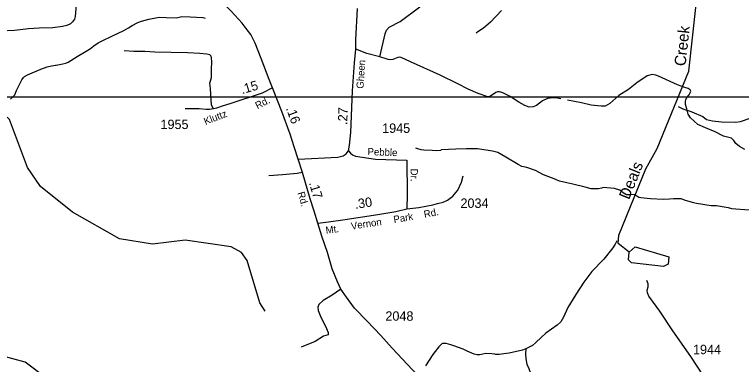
# Model space of a CAD drawing. Extents: x 1473865 to 1648260, y 639067 to 773536.
# Drawn here: x 1540456 to 1550102, y 718566 to 723210 of the extents above; entities that cross this region are included whole.
import ezdxf

# ---------------------------------------------------------------- set-up
doc = ezdxf.new("R2010")
doc.units = 0
for name, color, linetype in [('Exist Hydrographic Creek Single Shore', 7, 'Continuous'), ('Exist Hydrographic Creek Single Shore Label', 7, 'Continuous'), ('Exist Hydrographic Misc Water Feature', 7, 'Continuous'), ('Exist Hydrographic Pond Under 1500 Sq Ft', 7, 'Continuous'), ('Exist Road Non-System Type 51', 7, 'Continuous'), ('Exist Road Non-System Type 51 Label', 7, 'Continuous'), ('Exist Road Secondary Mileage Hundredths English Label', 7, 'Continuous'), ('Exist Road Secondary Type 51 Attributed', 7, 'Continuous'), ('Exist Road Secondary Type 51 Label', 7, 'Continuous'), ('Exist Road Secondary Type 51 Number Label', 7, 'Continuous'), ('Map Preparation Inset Cut Line', 7, 'Continuous')]:
    doc.layers.add(name, color=color, linetype=linetype)

msp = doc.modelspace()

# ---------------------------------------------------------------- linework, layer by layer
at = {"layer": 'Exist Hydrographic Creek Single Shore'}
for points in [[(1548613.9, 720055.1), (1548465, 720173), (1548475, 720281.1), (1548831, 721160.2), (1548985, 721432.8), (1549402, 722458.4), (1549499, 723342.7), (1549513.1, 723683.8), (1549598, 724316.5), (1549662, 724708.2), (1549690, 725974.7), (1549725.7, 726451.7), (1549712.1, 726750.9), (1549742.2, 726833), (1549914.1, 726954.9), (1550108.1, 727043), (1551204.1, 727326)], [(1543782.9, 719273), (1543708.9, 719382.8), (1543542.9, 719944.2), (1543469.9, 720050.7), (1543328.9, 720129), (1542721.9, 720213.6), (1542287.9, 720163.2), (1541846.9, 720234.5), (1541226.8, 720588.3), (1540798.9, 720928.6), (1540627.9, 721181.5), (1540387.9, 721816.6), (1540255.9, 721937.4), (1540140.9, 721995.6), (1539949.9, 722042.1), (1539599.8, 722081.9)], [(1542338.8, 716009.8), (1542136.8, 716397.9), (1542027.9, 716905.7), (1541921.8, 717085), (1541922.9, 717134.3), (1541897.9, 717151.2), (1541895.8, 717525.4), (1541808.9, 717809.5), (1541717.8, 717903.2), (1541172.8, 718163.8), (1540595.8, 718595.5), (1540271.8, 718684.1), (1540172.9, 718745.2), (1540131.8, 718811.7), (1539929.9, 719708.7), (1539870.8, 720241.6), (1539855.8, 720301), (1539841.8, 720501.5), (1539759.8, 720851.4), (1539692.8, 721078.9), (1539679.8, 721354.9), (1539610.8, 721714.1), (1539599.8, 722081.9)]]:
    msp.add_lwpolyline(points, dxfattribs=at)
at = {"layer": 'Exist Hydrographic Misc Water Feature'}
for points in [[(1540401.7, 722086.9), (1540458.8, 722143.7), (1540482, 722203.2), (1540554.8, 722341.6), (1540575.4, 722373.2), (1540589.6, 722388.9), (1540630.1, 722410), (1540803.6, 722484.5), (1540890.2, 722516.7), (1540946.2, 722529.6), (1541000.4, 722537.7), (1541006.6, 722536.3), (1541095, 722554.5), (1541135.3, 722565.7), (1541167.5, 722579), (1541287, 722654.6), (1541407.6, 722722), (1541464.4, 722759.6), (1541509.4, 722793.3), (1541564.5, 722834.8), (1541619.1, 722861.8), (1541746.3, 722923.1), (1541907.8, 722997.8), (1541970.1, 723032.5), (1542017.1, 723063.6), (1542093.9, 723104), (1542142.3, 723121), (1542238.8, 723147), (1542351.3, 723172.7), (1542381.4, 723176.1), (1542467.3, 723170.4), (1542603.2, 723167.6), (1542675.6, 723182.1), (1542787.6, 723179.8), (1542955.4, 723168.5), (1542987.3, 723161.8)], [(1546918.1, 723263.9), (1546773.2, 723110.9), (1546742.6, 723081.5), (1546677.6, 723030.9), (1546604.5, 722978.4), (1546580.2, 722964.9)], [(1549260.7, 721988.3), (1549325.4, 721959.6), (1549373, 721942.6), (1549381, 721942.5), (1549444.6, 721917.2), (1549587.4, 721858.3), (1549638.7, 721817.3), (1549718.3, 721799.7), (1549838.1, 721785.2), (1550022, 721781.5), (1550089.6, 721790.5), (1550231.3, 721841.2)], [(1548687, 720821.1), (1548615, 720816.6), (1548575, 720819.3), (1548531.4, 720842.2), (1548488.1, 720877.1), (1548416.6, 720902.5), (1548268.7, 720913.6), (1548244.5, 720904), (1548204.3, 720894.8), (1548108.4, 720896.8), (1548028.8, 720918.4), (1547865.6, 720959.7), (1547785.8, 720975.3), (1547686.3, 720997.3), (1547646.6, 721018.1), (1547614.9, 721030.8), (1547583.1, 721043.4), (1547475.8, 721081.6), (1547369, 721139.7), (1547253.7, 721182), (1547189.9, 721195.3), (1547138.5, 721220.4), (1546976.3, 721315.6), (1546869.4, 721377.7), (1546797.8, 721395.2), (1546598.4, 721427.3), (1546566.4, 721427.9), (1546454.3, 721426.2), (1546312.7, 721423.1), (1546115.8, 721412.4), (1546113.8, 721407.1), (1546061.7, 721402.1), (1545997.8, 721403.5), (1545885.8, 721409.7), (1545853.9, 721414.4), (1545806.1, 721427.3), (1545782.4, 721435.8)], [(1548687, 720821.1), (1548742.4, 720788), (1548766.3, 720783.5), (1548894, 720768.9), (1549066.6, 720759.9), (1549146, 720763.8), (1549202.2, 720770.6), (1549218.2, 720770.3), (1549298.2, 720768.7), (1549353.8, 720747.6), (1549385.6, 720738.9), (1549465.2, 720717.3), (1549505.1, 720708.5), (1549700.5, 720676.6), (1549772.5, 720675.1), (1549900, 720652.5), (1549924, 720648), (1549971.7, 720635), (1550203.5, 720618.4)], [(1548447.9, 720204.5), (1548426.2, 720162.7), (1548395.2, 720115.3), (1548274.3, 719961.9), (1548115, 719801.2), (1548008.3, 719659.4), (1547905.1, 719495.6), (1547797.7, 719323.8), (1547741.1, 719193.1), (1547703.9, 719129.9), (1547655.1, 719086.8), (1547507, 718981.9), (1547449.9, 718927.1), (1547368.4, 718852.8), (1547327.7, 718815.6), (1547287.2, 718794.4), (1547238.8, 718774.4)], [(1547238.8, 718774.4), (1547194.6, 718756.4), (1547021.7, 718715.9), (1546949.4, 718705.4), (1546885, 718698.4), (1546841.4, 718699.6), (1546827.4, 718703.9), (1546789.5, 718708.6), (1546709.5, 718710.3), (1546629.1, 718691.9), (1546597.1, 718692.5), (1546557.4, 718703.3), (1546460.5, 718740.5), (1546408.6, 718768.4), (1546283.4, 718814.8), (1546243.7, 718827.7), (1546182, 718844.9), (1546136, 718843.9), (1546127.9, 718840), (1546087.2, 718800.9), (1546038, 718739.9), (1546005.2, 718698.6), (1545910.2, 718548.6)], [(1547238.8, 718774.4), (1547235.6, 718705.6), (1547240.3, 718639.5), (1547254.9, 718571.2), (1547282.3, 718511.6), (1547304.7, 718452.3), (1547319.2, 718382), (1547419.2, 718172.1), (1547437.9, 718103.7), (1547497.1, 718010.6), (1547531.7, 717923)]]:
    msp.add_lwpolyline(points, dxfattribs=at)
at = {"layer": 'Exist Hydrographic Pond Under 1500 Sq Ft'}
msp.add_lwpolyline([(1548613.9, 720055.1), (1548690, 720129), (1549137.9, 719995.3), (1549128, 719897), (1549068.9, 719865.4), (1548645, 719913.4), (1548604, 719953.6), (1548613.9, 720055.1)], dxfattribs=at)
at = {"layer": 'Exist Road Non-System Type 51'}
for points in [[(1545303.5, 722647.2), (1545374.5, 722954.1), (1545391.5, 723003.8), (1545428.1, 723043.3), (1545573.3, 723116.8), (1545834.8, 723312.4), (1545915.8, 723381), (1546033.5, 723471.1), (1546089.4, 723487.3), (1546149.7, 723486.9), (1546211.5, 723477.9), (1546293.8, 723490.4), (1546334.1, 723505.8), (1546364.6, 723537.4), (1546413, 723796.6), (1546422.7, 723898.6), (1546433.2, 723932.4), (1546463.9, 723963.8), (1546518.1, 723982.9), (1546572.6, 724008.1), (1546613.2, 724047.3)], [(1541443.3, 723656.9), (1541403.5, 723637.8), (1541351.1, 723608.7), (1541314.7, 723579.2), (1541283.6, 723505.8), (1541274, 723409.7), (1541270.2, 723287.7), (1541258.7, 723183.9), (1541250.2, 723148.1), (1541225.5, 723114.3), (1541197.1, 723086.7), (1541150.8, 723063.4), (1541090.5, 723050.4), (1540962.3, 723032.4), (1540782.1, 723027.2), (1540640, 723019.5), (1540457.5, 722998.4), (1540265.4, 722987.5), (1540095.3, 722984.1)], [(1543096.2, 721959.6), (1543071.3, 722008.7), (1543056.7, 722229.1), (1543049.7, 722299.3), (1543068.8, 722372.9), (1543070.4, 722483), (1543076.1, 722582.9), (1543068.7, 722635.1), (1543063.2, 722657.2), (1543047.3, 722675.5), (1543009.4, 722682.1), (1542913.6, 722691.6), (1542751.7, 722700.1), (1542319.7, 722712.8), (1542185.8, 722719), (1542037.7, 722721.3), (1541911.8, 722727.3)], [(1545303.5, 722647.2), (1545130.1, 722692.1), (1544983.2, 722748.7)], [(1547706.3, 722093.2), (1547660.4, 722101.9), (1547604.5, 722105.1), (1547530.2, 722094.3), (1547461.8, 722063.5), (1547380.7, 722002.7), (1547336.3, 721985.6), (1547285, 721981.8), (1547226.6, 722003.4), (1547147.5, 722046.8), (1547030.8, 722122.8), (1546937.5, 722170.6), (1546910.8, 722178.9), (1546887.7, 722183.4), (1546864.5, 722182.4), (1546843.5, 722176.2), (1546760.6, 722119.5), (1546736.5, 722116), (1546607.4, 722164.2), (1546474.2, 722220.5), (1546337.4, 722290.9), (1546103.4, 722405.1), (1545708.4, 722582.2), (1545588.7, 722641.8), (1545561.1, 722643.6), (1545541.2, 722639), (1545476.9, 722612.1), (1545443.6, 722608.1), (1545412.8, 722613.2), (1545303.5, 722647.2)], [(1550147.1, 721420.6), (1550075.7, 721457.8), (1550028.5, 721498.6), (1550003, 721537.1), (1549971.6, 721567.8), (1549862.1, 721595.6), (1549753.1, 721655.4), (1549623.9, 721707.9), (1549524.7, 721751.5), (1549426.2, 721839.3), (1549393, 721889.8), (1549376.2, 721960.2), (1549359.1, 722014.6), (1549359.7, 722054.6), (1549365.1, 722082.3), (1549380.7, 722112.2), (1549407.4, 722143.9), (1549421.7, 722169.6), (1549428.4, 722192.1), (1549420.5, 722210.2), (1549396.7, 722228.1), (1549348.9, 722242.9), (1549251.6, 722278.7), (1549003.4, 722393), (1548965.6, 722405.7), (1548917.8, 722412.5), (1548849.6, 722395.7), (1548715.9, 722303.9), (1548602.4, 722213.8), (1548473.1, 722133.9), (1548355.3, 722027.9), (1548294.6, 721995.1), (1548242.6, 721995.9), (1548106.8, 722008.3), (1547977.3, 722038.5), (1547794, 722075.6)], [(1542887.6, 721956.8), (1542842.2, 721956.7), (1542722.2, 721960.5)], [(1544888.3, 721399.5), (1544913.7, 721369), (1544941.2, 721346.6), (1544981.1, 721331.8), (1545246.5, 721291.2), (1545662.2, 721276), (1545666.5, 720819.7), (1545663.3, 720629.7)], [(1544275.6, 721113.8), (1544208, 721101.9), (1544010, 721081.8), (1543829.1, 721068.1)], [(1546069.2, 720701.7), (1546144.8, 720721.4), (1546201.3, 720746.5), (1546272.3, 720801.3), (1546336.7, 720878.6), (1546385.3, 720985.3), (1546410.8, 721071)], [(1549765.9, 718159.2), (1549428.4, 718669.3), (1549192.2, 719011.6), (1549018.6, 719274.9), (1548873.9, 719471.5), (1548856.6, 719515.7), (1548851.3, 719551.8), (1548866, 719595.7), (1548864.8, 719633.8), (1548845.5, 719680)], [(1544786.5, 719564.9), (1544668.7, 719487), (1544551.6, 719416.8), (1544492.9, 719363.7), (1544481.5, 719326.1), (1544487.3, 719284), (1544520.3, 719193.1), (1544582.5, 719072.2), (1544619.2, 718989.6), (1544616.8, 718957.4), (1544553.7, 718939.8), (1544444.6, 718871.6), (1544259.9, 718796.3)]]:
    msp.add_lwpolyline(points, dxfattribs=at)
at = {"layer": 'Exist Road Secondary Type 51 Attributed'}
for points in [[(1543881.3, 722235.5), (1543834.2, 722348), (1543728.8, 722624.4), (1543648.4, 722831.9), (1543590.2, 722944.9), (1543543.3, 723007.7), (1543475.7, 723093.5), (1543330.1, 723255.5), (1543207, 723378.8), (1543067.6, 723500.3), (1542902, 723643.4), (1542771.5, 723755.2), (1542644.6, 723878.7), (1542481.6, 724059.6), (1542353.9, 724194.2)], [(1544220.8, 721292.7), (1544744.7, 721318), (1544817.1, 721334.7), (1544857.5, 721362.1), (1544888.3, 721399.5), (1544899.4, 721475.3), (1544916.4, 721643.3), (1544941.8, 722199.1), (1544966.2, 722570.9), (1544983.2, 722748.7), (1544983.3, 722874.8), (1545008.3, 723288.7)], [(1543881.3, 722235.5), (1543743.8, 722168.2), (1543311.1, 722026.4), (1543209.4, 721991.8), (1543138.1, 721968.3), (1543096.2, 721959.6), (1543041.5, 721950.4), (1542997.4, 721950.4), (1542907.8, 721956.5), (1542887.6, 721956.8)], [(1544220.8, 721292.7), (1544166.8, 721455), (1544113.6, 721622.4), (1544004.2, 721922.8), (1543881.3, 722235.5)], [(1544482.2, 720440.8), (1544431, 720601), (1544379.6, 720764.1), (1544275.6, 721113.8), (1544220.8, 721292.7)], [(1544482.2, 720440.8), (1544624.3, 720459.6), (1544812.7, 720484.2), (1545278, 720554.2), (1545516.8, 720596.2), (1545663.3, 720629.7), (1545821.5, 720646.9), (1546008.2, 720685.8), (1546069.2, 720701.7)], [(1546586.4, 717401.9), (1546341.3, 717771.8), (1546266.9, 717873.1), (1546144.1, 718038.6), (1546008.2, 718208.1), (1545465.9, 718781.9), (1545318.8, 718948.6), (1545133.9, 719139.8), (1544967, 719313.6), (1544859.8, 719457.3), (1544786.5, 719564.9), (1544742, 719663.6), (1544669.1, 719835.5), (1544608.5, 720050), (1544534.3, 720269.6), (1544482.2, 720440.8)]]:
    msp.add_lwpolyline(points, dxfattribs=at)
at = {"layer": 'Map Preparation Inset Cut Line'}
msp.add_lwpolyline([(1530807.2, 678673.7), (1530807.2, 722115.9), (1605695.7, 722115.9), (1605695.7, 695030), (1593323.3, 695030), (1593323.3, 678673.7), (1530807.2, 678673.7)], dxfattribs=at)

# ---------------------------------------------------------------- texts
at = {"layer": 'Exist Hydrographic Creek Single Shore Label'}
for s, rotation, p in [('Creek', 83.74075, (1549359.2, 722519.3)), ('Deals', 67.95475, (1548609.7, 720745))]:
    msp.add_text(s, height=150, rotation=rotation, dxfattribs=at).set_placement(p)
at = {"layer": 'Exist Road Non-System Type 51 Label'}
for s, rotation, p in [('Pebble', 357.90593, (1545139.2, 721344.4)), ('Dr.', 270.55034, (1545712.5, 721163.8))]:
    msp.add_text(s, height=95, rotation=rotation, dxfattribs=at).set_placement(p)
at = {"layer": 'Exist Road Secondary Mileage Hundredths English Label'}
for s, rotation, p in [('.15', 16.38281, (1543476.8, 722152.4)), ('.16', 290.24446, (1544056, 721964.3)), ('.27', 87.37914, (1544869.3, 721742.9)), ('.17', 286.60529, (1544361.3, 720975.9)), ('.30', 8.56151, (1544978.9, 720629.7))]:
    msp.add_text(s, height=125, rotation=rotation, dxfattribs=at).set_placement(p)
at = {"layer": 'Exist Road Secondary Type 51 Label'}
for s, rotation, p in [('Gheen', 86.25786, (1545085.7, 722223.5)), ('Rd.', 26.47511, (1543678.5, 721953.1)), ('Kluttz', 21.38913, (1542989.9, 721742.5)), ('Rd.', 286.60529, (1544210, 720843.4)), ('Park', 9.97667, (1545493.4, 720441.2)), ('Rd.', 11.75655, (1545897.4, 720509.9)), ('Vernon', 8.56151, (1544927.4, 720354.9)), ('Mt.', 7.44237, (1544590.5, 720299.9))]:
    msp.add_text(s, height=95, rotation=rotation, dxfattribs=at).set_placement(p)
at = {"layer": 'Exist Road Secondary Type 51 Number Label'}
for s, p in [('1955', (1542392.9, 721690)), ('1945', (1545334.3, 721639.6)), ('2034', (1546373.4, 720644.1)), ('2048', (1545377.4, 719146)), ('1944', (1549459.4, 718702.1))]:
    msp.add_text(s, height=125, dxfattribs=at).set_placement(p)

doc.saveas('drawing.dxf')
